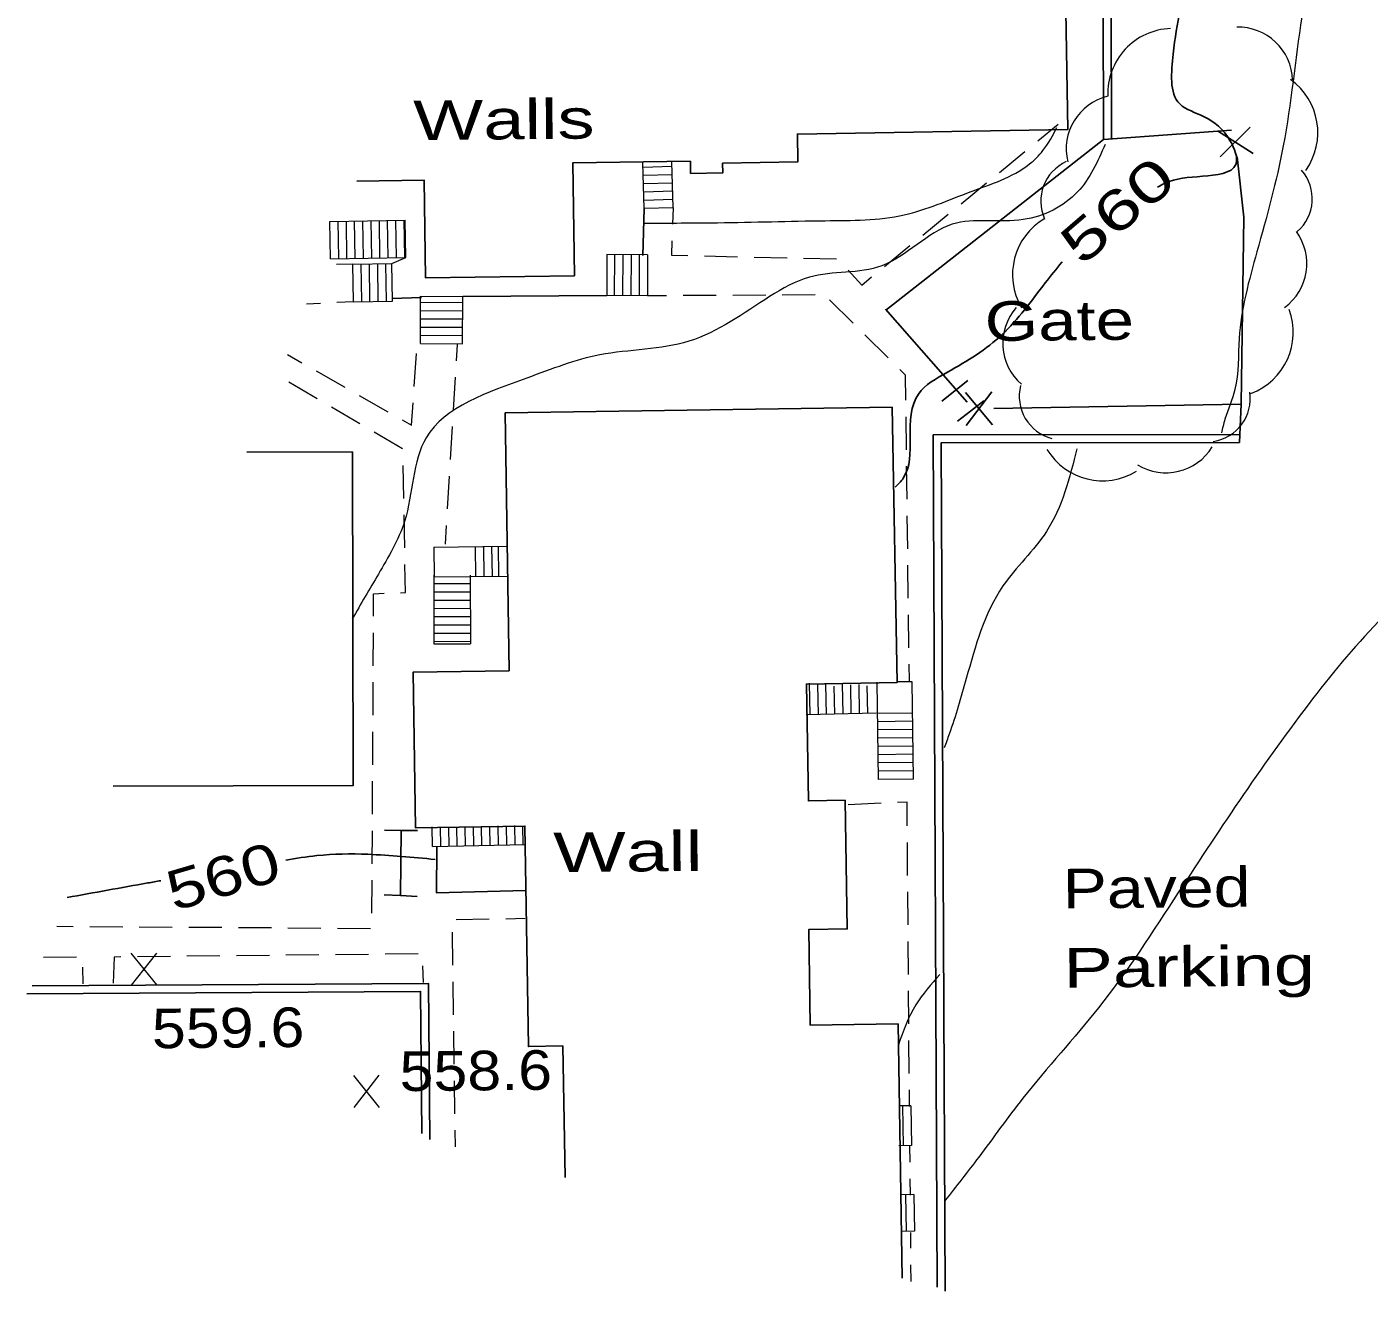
# Model space of a CAD drawing. Extents: x 2361708 to 2370558, y 6977955 to 6991887.
# Drawn here: x 2364867.4 to 2365030.1, y 6981556.3 to 6981709.5 of the extents above; entities that cross this region are included whole.
import ezdxf
from ezdxf.enums import TextEntityAlignment as Align

# ---------------------------------------------------------------- set-up
doc = ezdxf.new("R2010")
doc.units = 0
doc.header["$LTSCALE"] = 1.9
for name, color, linetype, lineweight in [('11', 7, 'Continuous', 25), ('13', 7, 'Continuous', 13), ('16', 7, 'Continuous', 13), ('17', 7, 'Continuous', 25), ('18', 7, 'Continuous', 25), ('2', 7, 'Continuous', 25), ('29', 7, 'Continuous', 13), ('31', 7, 'Continuous', 13), ('35', 7, 'Continuous', 13)]:
    doc.layers.add(name, color=color, linetype=linetype, lineweight=lineweight)

msp = doc.modelspace()

# ---------------------------------------------------------------- linework, layer by layer
at = {"layer": '11'}
for points in [[(2364907.421, 6981690.809), (2364915.591, 6981690.927), (2364915.763, 6981679.088), (2364933.792, 6981679.35), (2364933.592, 6981693.019), (2364947.841, 6981693.224), (2364947.864, 6981691.755), (2364951.764, 6981691.822), (2364951.743, 6981692.981), (2364960.852, 6981693.138), (2364960.8, 6981696.518), (2364993.566, 6981697.069), (2364992.889, 6981737.735)], [(2364972.305, 6981663.436), (2364925.39, 6981662.719), (2364925.867, 6981631.472), (2364914.248, 6981631.291), (2364914.538, 6981612.433), (2364927.796, 6981612.64), (2364928.211, 6981585.932), (2364932.39, 6981586.002), (2364932.652, 6981570.054)], [(2364973.5, 6981557.872), (2364972.996, 6981588.679), (2364962.368, 6981588.507), (2364962.178, 6981600.096), (2364966.847, 6981600.181), (2364966.578, 6981615.789), (2364962.149, 6981615.707), (2364961.894, 6981629.865), (2364972.903, 6981630.06), (2364972.305, 6981663.436)], [(2364877.888, 6981617.494), (2364906.969, 6981617.551), (2364906.884, 6981657.993), (2364894.103, 6981657.971)]]:
    msp.add_lwpolyline(points, dxfattribs=at)
at = {"layer": '13'}
for p, q in [((2364989.929, 6981695.685), (2364992.4, 6981697.709)), ((2364985.285, 6981691.88), (2364988.381, 6981694.42)), ((2364980.641, 6981688.076), (2364983.737, 6981690.616)), ((2364945.754, 6981687.584), (2364945.683, 6981685.584)), ((2364975.997, 6981684.272), (2364979.093, 6981686.811)), ((2364945.612, 6981683.583), (2364945.549, 6981681.842)), ((2364971.353, 6981680.478), (2364974.449, 6981683.007)), ((2364911.667, 6981680.819), (2364913.37, 6981681.556)), ((2364945.549, 6981681.842), (2364947.549, 6981681.801)), ((2364949.55, 6981681.75), (2364953.551, 6981681.658)), ((2364955.551, 6981681.617), (2364959.552, 6981681.525)), ((2364961.553, 6981681.474), (2364965.554, 6981681.382)), ((2364906.957, 6981680.755), (2364904.958, 6981680.715)), ((2364907.021, 6981676.205), (2364905.022, 6981676.096)), ((2364944.965, 6981676.926), (2364942.635, 6981676.914)), ((2364950.965, 6981676.964), (2364946.965, 6981676.935)), ((2364956.965, 6981677.001), (2364952.965, 6981676.972)), ((2364962.965, 6981677.028), (2364958.965, 6981677.009)), ((2364967.548, 6981673.611), (2364964.711, 6981676.424)), ((2364903.023, 6981675.987), (2364901.323, 6981675.901)), ((2364971.809, 6981669.391), (2364968.972, 6981672.204)), ((2364899.021, 6981669.789), (2364900.76, 6981668.805)), ((2364914.378, 6981665.934), (2364914.65, 6981669.927)), ((2364919.6, 6981671.025), (2364919.48, 6981669.033)), ((2364902.632, 6981664.433), (2364899.183, 6981666.46)), ((2364902.5, 6981667.811), (2364905.979, 6981665.834)), ((2364919.358, 6981667.042), (2364919.116, 6981663.05)), ((2364907.718, 6981664.851), (2364911.197, 6981662.874)), ((2364907.801, 6981661.392), (2364904.352, 6981663.419)), ((2364974.015, 6981658.262), (2364973.966, 6981662.261)), ((2364912.971, 6981658.351), (2364909.521, 6981660.378)), ((2364918.995, 6981661.058), (2364918.743, 6981657.066)), ((2364913.108, 6981652.362), (2364913.04, 6981656.362)), ((2364918.622, 6981655.074), (2364918.37, 6981651.082)), ((2364974.092, 6981652.262), (2364974.043, 6981656.262)), ((2364913.225, 6981646.363), (2364913.147, 6981650.362)), ((2364974.169, 6981646.262), (2364974.121, 6981650.262)), ((2364918.249, 6981649.081), (2364918.111, 6981646.829)), ((2364974.246, 6981640.263), (2364974.198, 6981644.263)), ((2364974.323, 6981634.263), (2364974.275, 6981638.263)), ((2364909.42, 6981632.085), (2364909.432, 6981636.086)), ((2364974.381, 6981630.264), (2364974.352, 6981632.264)), ((2364909.387, 6981626.085), (2364909.409, 6981630.085)), ((2364909.355, 6981620.085), (2364909.377, 6981624.085)), ((2364909.321, 6981614.084), (2364909.343, 6981618.084)), ((2364970.952, 6981615.41), (2364966.954, 6981615.242)), ((2364909.289, 6981608.083), (2364909.311, 6981612.084)), ((2364974.165, 6981606.671), (2364974.127, 6981610.671)), ((2364909.256, 6981602.082), (2364909.278, 6981606.083)), ((2364974.213, 6981600.671), (2364974.184, 6981604.671)), ((2364919.464, 6981601.309), (2364923.463, 6981601.388)), ((2364925.463, 6981601.427), (2364927.833, 6981601.479)), ((2364871.069, 6981600.499), (2364873.07, 6981600.488)), ((2364875.07, 6981600.477), (2364879.07, 6981600.455)), ((2364881.07, 6981600.444), (2364885.071, 6981600.412)), ((2364887.071, 6981600.401), (2364891.071, 6981600.379)), ((2364893.071, 6981600.369), (2364897.072, 6981600.337)), ((2364899.072, 6981600.326), (2364903.073, 6981600.294)), ((2364905.073, 6981600.283), (2364909.073, 6981600.251)), ((2364919.057, 6981595.786), (2364919.009, 6981599.785)), ((2364974.26, 6981594.671), (2364974.232, 6981598.671)), ((2364873.465, 6981596.772), (2364869.465, 6981596.704)), ((2364884.845, 6981596.85), (2364880.845, 6981596.802)), ((2364890.844, 6981596.917), (2364886.844, 6981596.869)), ((2364896.844, 6981596.975), (2364892.844, 6981596.936)), ((2364902.844, 6981597.032), (2364898.844, 6981596.994)), ((2364908.843, 6981597.089), (2364904.844, 6981597.051)), ((2364914.843, 6981597.146), (2364910.843, 6981597.108)), ((2364874.286, 6981593.539), (2364874.247, 6981595.539)), ((2364915.486, 6981593.711), (2364915.437, 6981595.711)), ((2364919.134, 6981589.786), (2364919.086, 6981593.786)), ((2364974.307, 6981588.671), (2364974.279, 6981592.671)), ((2364919.221, 6981583.787), (2364919.163, 6981587.786)), ((2364974.364, 6981582.672), (2364974.326, 6981586.671)), ((2364919.308, 6981577.787), (2364919.25, 6981581.787)), ((2364974.402, 6981578.671), (2364974.383, 6981580.671)), ((2364919.366, 6981573.788), (2364919.337, 6981575.787)), ((2364974.456, 6981571.902), (2364974.447, 6981573.902)), ((2364974.494, 6981567.902), (2364974.475, 6981569.902)), ((2364974.556, 6981561.472), (2364974.537, 6981563.392)), ((2364974.584, 6981557.472), (2364974.565, 6981559.472))]:
    msp.add_line(p, q, dxfattribs=at)
for points in [[(2364966.947, 6981680.015), (2364968.594, 6981678.221), (2364969.805, 6981679.213)], [(2364973.947, 6981664.261), (2364973.908, 6981667.311), (2364973.232, 6981667.985)], [(2364912.937, 6981661.881), (2364914.063, 6981661.241), (2364914.248, 6981663.943)], [(2364912.727, 6981640.937), (2364913.326, 6981640.963), (2364913.264, 6981644.363)], [(2364909.443, 6981638.086), (2364909.457, 6981640.817), (2364910.727, 6981640.868)], [(2364974.108, 6981612.67), (2364974.091, 6981615.53), (2364972.951, 6981615.49)], [(2364878.845, 6981596.783), (2364878.025, 6981596.775), (2364877.915, 6981593.594)]]:
    msp.add_lwpolyline(points, dxfattribs=at)
at = {"layer": '16'}
for p, q in [((2364942.255, 6981687.481), (2364942.082, 6981693.049)), ((2364945.606, 6981692.583), (2364942.107, 6981692.48)), ((2364945.754, 6981687.584), (2364945.581, 6981693.173)), ((2364945.636, 6981691.583), (2364942.137, 6981691.48)), ((2364945.665, 6981690.584), (2364942.166, 6981690.48)), ((2364945.695, 6981689.584), (2364942.196, 6981689.48)), ((2364945.724, 6981688.584), (2364942.226, 6981688.481)), ((2364945.754, 6981687.584), (2364942.255, 6981687.481)), ((2364904.158, 6981685.938), (2364913.296, 6981686.085)), ((2364904.231, 6981681.409), (2364904.158, 6981685.938)), ((2364905.231, 6981681.428), (2364905.158, 6981685.958)), ((2364906.231, 6981681.438), (2364906.158, 6981685.967)), ((2364907.231, 6981681.457), (2364907.157, 6981685.987)), ((2364908.23, 6981681.477), (2364908.157, 6981686.006)), ((2364909.23, 6981681.486), (2364909.157, 6981686.016)), ((2364910.231, 6981681.506), (2364910.157, 6981686.035)), ((2364911.23, 6981681.525), (2364911.157, 6981686.055)), ((2364912.23, 6981681.535), (2364912.157, 6981686.064)), ((2364913.23, 6981681.554), (2364913.157, 6981686.084)), ((2364913.37, 6981681.556), (2364913.296, 6981686.085)), ((2364904.231, 6981681.409), (2364913.37, 6981681.556)), ((2364937.737, 6981681.938), (2364937.725, 6981676.937)), ((2364942.658, 6981681.904), (2364937.737, 6981681.938)), ((2364938.647, 6981681.916), (2364938.625, 6981676.926)), ((2364939.648, 6981681.916), (2364939.625, 6981676.925)), ((2364940.648, 6981681.925), (2364940.625, 6981676.925)), ((2364941.648, 6981681.915), (2364941.625, 6981676.915)), ((2364942.658, 6981681.904), (2364942.635, 6981676.914)), ((2364906.957, 6981680.755), (2364911.667, 6981680.819)), ((2364907.021, 6981676.205), (2364906.957, 6981680.755)), ((2364908.02, 6981676.215), (2364907.957, 6981680.764)), ((2364909.02, 6981676.234), (2364908.957, 6981680.784)), ((2364910.02, 6981676.244), (2364909.957, 6981680.793)), ((2364911.02, 6981676.263), (2364910.957, 6981680.813)), ((2364911.73, 6981676.27), (2364911.667, 6981680.819)), ((2364907.021, 6981676.205), (2364911.73, 6981676.27)), ((2364915.129, 6981671.132), (2364915.154, 6981676.873)), ((2364915.151, 6981676.132), (2364920.272, 6981676.111)), ((2364915.154, 6981676.873), (2364920.275, 6981676.851)), ((2364920.25, 6981671.111), (2364920.275, 6981676.851)), ((2364942.635, 6981676.914), (2364937.725, 6981676.937)), ((2364915.141, 6981675.132), (2364920.261, 6981675.111)), ((2364915.14, 6981674.132), (2364920.261, 6981674.111)), ((2364915.14, 6981673.132), (2364920.261, 6981673.111)), ((2364915.129, 6981672.132), (2364920.25, 6981672.111)), ((2364915.129, 6981671.132), (2364920.25, 6981671.111)), ((2364916.764, 6981646.466), (2364925.673, 6981646.571)), ((2364916.764, 6981646.466), (2364916.808, 6981642.846)), ((2364921.764, 6981646.524), (2364921.808, 6981642.904)), ((2364922.764, 6981646.543), (2364922.808, 6981642.924)), ((2364923.763, 6981646.552), (2364923.808, 6981642.933)), ((2364924.533, 6981646.56), (2364924.578, 6981642.941)), ((2364916.776, 6981642.046), (2364921.176, 6981642.038)), ((2364916.808, 6981642.846), (2364925.628, 6981642.95)), ((2364921.177, 6981643.048), (2364921.186, 6981634.728)), ((2364916.765, 6981641.046), (2364921.186, 6981641.038)), ((2364916.765, 6981640.046), (2364921.165, 6981640.028)), ((2364916.774, 6981639.046), (2364921.175, 6981639.028)), ((2364916.764, 6981638.056), (2364921.174, 6981638.038)), ((2364916.763, 6981637.046), (2364921.184, 6981637.038)), ((2364916.763, 6981636.046), (2364921.163, 6981636.037)), ((2364916.773, 6981635.046), (2364921.173, 6981635.038)), ((2364962.35, 6981626.159), (2364962.263, 6981629.978)), ((2364963.35, 6981626.159), (2364963.275, 6981629.748)), ((2364964.339, 6981626.188), (2364964.254, 6981629.837)), ((2364965.339, 6981626.218), (2364965.267, 6981629.597)), ((2364966.339, 6981626.247), (2364966.254, 6981629.856)), ((2364967.339, 6981626.247), (2364967.265, 6981629.786)), ((2364968.349, 6981626.276), (2364968.275, 6981629.796)), ((2364969.349, 6981626.306), (2364969.277, 6981629.635)), ((2364974.722, 6981630.137), (2364972.822, 6981630.119)), ((2364974.864, 6981618.348), (2364974.722, 6981630.137)), ((2364970.348, 6981626.335), (2364961.85, 6981626.114)), ((2364974.768, 6981626.347), (2364970.519, 6981626.297)), ((2364974.778, 6981625.347), (2364970.528, 6981625.297)), ((2364974.797, 6981624.347), (2364970.548, 6981624.297)), ((2364974.807, 6981623.347), (2364970.557, 6981623.297)), ((2364974.816, 6981622.347), (2364970.567, 6981622.297)), ((2364974.826, 6981621.347), (2364970.576, 6981621.297)), ((2364974.845, 6981620.348), (2364970.596, 6981620.297)), ((2364974.855, 6981619.348), (2364970.605, 6981619.298)), ((2364924.588, 6981610.329), (2364924.546, 6981612.699)), ((2364926.598, 6981610.368), (2364926.556, 6981612.718)), ((2364916.599, 6981610.173), (2364916.557, 6981612.543)), ((2364917.599, 6981610.203), (2364917.557, 6981612.552)), ((2364918.599, 6981610.222), (2364918.558, 6981612.482)), ((2364919.599, 6981610.231), (2364919.557, 6981612.571)), ((2364920.599, 6981610.251), (2364920.558, 6981612.501)), ((2364921.588, 6981610.28), (2364921.546, 6981612.59)), ((2364922.588, 6981610.3), (2364922.547, 6981612.519)), ((2364923.588, 6981610.309), (2364923.547, 6981612.529)), ((2364925.598, 6981610.359), (2364925.557, 6981612.628)), ((2364927.598, 6981610.388), (2364927.557, 6981612.647)), ((2364916.599, 6981610.173), (2364927.828, 6981610.41)), ((2364974.541, 6981578.763), (2364973.151, 6981578.74)), ((2364973.541, 6981578.743), (2364973.627, 6981573.904)), ((2364974.541, 6981578.763), (2364974.617, 6981573.923)), ((2364974.617, 6981573.923), (2364973.117, 6981573.899)), ((2364974.924, 6981567.986), (2364973.334, 6981567.971)), ((2364973.924, 6981567.967), (2364973.996, 6981563.537)), ((2364974.924, 6981567.986), (2364974.996, 6981563.556)), ((2364974.996, 6981563.556), (2364973.376, 6981563.531))]:
    msp.add_line(p, q, dxfattribs=at)
for points in [[(2364916.776, 6981643.046), (2364916.765, 6981634.736), (2364921.186, 6981634.728)], [(2364974.864, 6981618.348), (2364970.615, 6981618.298), (2364970.473, 6981630.087)]]:
    msp.add_lwpolyline(points, dxfattribs=at)
at = {"layer": '17'}
for p, q in [((2365015.684, 6981697.35), (2365012.049, 6981693.745)), ((2365016.025, 6981694.173), (2365011.708, 6981696.922)), ((2364971.492, 6981675.308), (2364981.37, 6981664.022)), ((2364984.436, 6981661.271), (2364981.159, 6981665.21)), ((2364981.237, 6981661.211), (2364984.358, 6981665.271))]:
    msp.add_line(p, q, dxfattribs=at)
for points in [[(2365013.408, 6981696.988), (2364997.898, 6981695.871), (2364971.523, 6981675.159)], [(2364984.598, 6981663.243), (2365014.574, 6981663.788), (2365014.878, 6981686.452), (2365014.088, 6981693.765)], [(2364978.318, 6981664.163), (2364979.887, 6981665.398), (2364981.455, 6981666.633)], [(2364983.379, 6981664.181), (2364981.8, 6981662.946), (2364980.222, 6981661.711)]]:
    msp.add_lwpolyline(points, dxfattribs=at)
at = {"layer": '18'}
for p, q in [((2364942.255, 6981687.481), (2364942.099, 6981681.799)), ((2364915.246, 6981676.703), (2364911.667, 6981676.579)), ((2364937.725, 6981676.937), (2364920.275, 6981676.851)), ((2364912.736, 6981604.216), (2364912.791, 6981612.117))]:
    msp.add_line(p, q, dxfattribs=at)
for points in [[(2364910.791, 6981612.138), (2364912.791, 6981612.117), (2364914.791, 6981612.096)], [(2364927.881, 6981604.84), (2364917.063, 6981604.577), (2364917.11, 6981610.078)], [(2364914.737, 6981604.125), (2364912.736, 6981604.216), (2364910.735, 6981604.307)]]:
    msp.add_lwpolyline(points, dxfattribs=at)
at = {"layer": '2'}
msp.add_line((2365014.378, 6981659.156), (2365014.574, 6981663.788), dxfattribs=at)
for points in [[(2364997.898, 6981695.871), (2364997.829, 6981729.322), (2365010.146, 6981729.729)], [(2364998.858, 6981695.87), (2364998.788, 6981728.391), (2365010.175, 6981728.77)], [(2364977.731, 6981556.762), (2364977.258, 6981660.063), (2365014.379, 6981660.116)], [(2364978.695, 6981556.281), (2364978.227, 6981659.102), (2365014.378, 6981659.156)], [(2364868.098, 6981593.29), (2364916.107, 6981593.587), (2364916.277, 6981574.668)], [(2364867.447, 6981592.324), (2364915.156, 6981592.618), (2364915.31, 6981575.389)]]:
    msp.add_lwpolyline(points, dxfattribs=at)
at = {"layer": '29'}
for centre, radius, start, end in [((2365006.304, 6981701.42), 7.899, 92.03544, 182.03544), ((2365014.222, 6981702.89), 6.586, 1.60486, 91.60486), ((2365015.969, 6981696.696), 7.899, 324.53966, 54.53966), ((2364999.959, 6981694.7), 6.586, 103.57681, 193.57681), ((2364995.558, 6981688.389), 5.263, 114.35481, 204.35481), ((2365017.928, 6981688.682), 5.263, 310.96023, 40.96023), ((2364994.768, 6981679.465), 7.899, 120.29536, 210.29536), ((2365015.943, 6981680.822), 6.586, 306.02629, 36.02629), ((2364992.275, 6981671.16), 6.586, 138.93276, 228.93276), ((2365012.988, 6981672.489), 7.899, 290.50673, 20.50673), ((2364992.946, 6981664.744), 5.263, 165.73972, 255.73972), ((2365010.421, 6981664.471), 5.263, 278.50616, 8.50616), ((2364997.803, 6981662.401), 7.899, 211.21401, 301.21401), ((2365005.464, 6981662.06), 6.586, 238.41442, 328.41442)]:
    msp.add_arc(centre, radius, start, end, dxfattribs=at)
at = {"layer": '31'}
for p, q in [((2364883.217, 6981593.384), (2364880.101, 6981597.235)), ((2364880.138, 6981593.355), (2364883.181, 6981597.264)), ((2364910.18, 6981578.56), (2364907.063, 6981582.411)), ((2364907.1, 6981578.531), (2364910.143, 6981582.44))]:
    msp.add_line(p, q, dxfattribs=at)
at = {"layer": '31', "lineweight": 25}
for points in [[(2365008.526, 6981728.684), (2365009.637, 6981719.044), (2365007.229, 6981711.55), (2365006.35, 6981706.222), (2365007.138, 6981700.169), (2365010.082, 6981698.627), (2365013.22, 6981695.747), (2365013.928, 6981692.814), (2365009.901, 6981691.405), (2365005.319, 6981690.541), (2365004.443, 6981690.073)], [(2364992.879, 6981681.022), (2364990.843, 6981678.483), (2364985.602, 6981672.213), (2364978.995, 6981667.659), (2364975.47, 6981665.016), (2364974.46, 6981659.726), (2364973.627, 6981654.818), (2364972.638, 6981653.708)], [(2364916.914, 6981608.606), (2364908.758, 6981609.228), (2364902.569, 6981609.069), (2364898.844, 6981608.524)], [(2364883.677, 6981606.029), (2364882.12, 6981605.755), (2364872.326, 6981603.991)]]:
    msp.add_spline(points, degree=3, dxfattribs=at)
at = {"layer": '35'}
for points in [[(2365067.632, 6981719.866), (2365066.586, 6981719.506), (2365053.98, 6981719.025), (2365045.109, 6981718.071), (2365039.351, 6981717.776), (2365036.306, 6981720.438), (2365035.371, 6981726.139), (2365032.571, 6981730.363), (2365028.092, 6981730.22), (2365025.406, 6981723.474), (2365023.229, 6981716.863), (2365021.917, 6981710.72), (2365019.676, 6981695.108), (2365016.488, 6981682.257), (2365014.328, 6981671.756), (2365013.817, 6981665.581), (2365012.601, 6981661.949), (2365012.187, 6981660.305)], [(2364942.311, 6981685.741), (2364951.141, 6981685.775), (2364964.19, 6981686.02), (2364973.744, 6981686.731), (2364981.747, 6981689.517), (2364988.906, 6981692.875), (2364990.56, 6981694.521), (2364992.244, 6981697.297)], [(2365139.118, 6981596.74), (2365126.682, 6981595.182), (2365113.38, 6981594.335), (2365104.125, 6981593.677), (2365097.565, 6981594.704), (2365091.2, 6981599.504), (2365087.756, 6981612.392), (2365084.469, 6981630.032), (2365083.999, 6981645.698), (2365082.214, 6981656.782), (2365077.43, 6981676.067), (2365070.445, 6981695.442), (2365065.789, 6981693.977), (2365056.825, 6981689.091), (2365052.569, 6981675), (2365047.196, 6981657.428), (2365040.894, 6981647.048), (2365031.8, 6981638.011), (2365023.234, 6981628.059), (2365006.957, 6981604.583), (2364997.289, 6981590.64), (2364988.123, 6981579.662), (2364982.771, 6981572.521), (2364978.662, 6981567.222)], [(2364998.094, 6981695.262), (2364994.758, 6981689.51), (2364988.18, 6981686.158), (2364979.575, 6981685.586), (2364971.042, 6981680.565), (2364962.265, 6981679.181), (2364957.447, 6981676.825), (2364947.668, 6981671.411), (2364936.883, 6981669.759), (2364928.04, 6981666.944), (2364915.818, 6981659.698), (2364913.204, 6981649.582), (2364910.035, 6981643.192), (2364906.866, 6981637.751)], [(2364994.664, 6981658.388), (2364990.98, 6981648.343), (2364985.712, 6981641.752), (2364981.269, 6981630.519), (2364979.203, 6981623.8), (2364978.588, 6981622.134)], [(2364978.07, 6981594.657), (2364975.145, 6981590.969), (2364973.041, 6981586.149)]]:
    msp.add_spline(points, degree=3, dxfattribs=at)

# ---------------------------------------------------------------- texts
at = {"layer": '17', "width": 1.3}
msp.add_text('Gate', height=4.8, rotation=0.545, dxfattribs=at).set_placement((2364983.52, 6981671.433))
at = {"layer": '18'}
for s, width, p in [('Walls', 1.4, (2364914.284, 6981695.775)), ('Wall', 1.45, (2364931.25, 6981607.052))]:
    msp.add_text(s, height=4.8, rotation=0.545, dxfattribs=dict(at, width=width)).set_placement(p)
at = {"layer": '2'}
for s, width, p in [('Paved', 1.25, (2364992.974, 6981602.659)), ('Parking', 1.4, (2364993.066, 6981593.06))]:
    msp.add_text(s, height=4.8, rotation=0.545, dxfattribs=dict(at, width=width)).set_placement(p)
at = {"layer": '31'}
for rotation, width, p in [(40.646, 1.45, (2365001.147, 6981685.465)), (16.382, 1.3, (2364891.918, 6981604.269))]:
    msp.add_text(' 560 ', height=4.8, rotation=rotation, dxfattribs=dict(at, width=width)).set_placement(p, align=Align.CENTER)
at = {"layer": '31', "width": 1.15}
for s, p in [('559.6', (2364882.621, 6981585.708)), ('558.6', (2364912.622, 6981580.523))]:
    msp.add_text(s, height=4.8, rotation=0.545, dxfattribs=at).set_placement(p)

doc.saveas('drawing.dxf')
